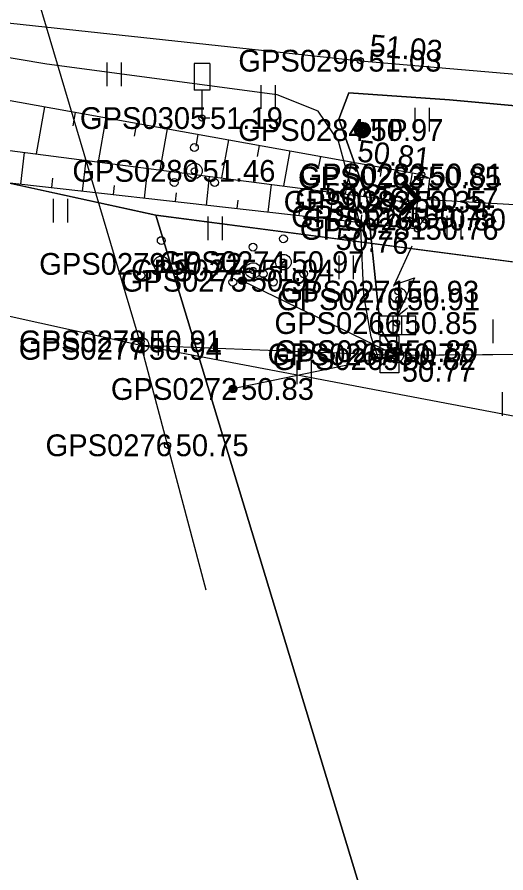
# Model space of a CAD drawing. Extents: x 551623 to 559850, y 6561220 to 6567135.
# Drawn here: x 555762.31 to 555778.01, y 6565341.17 to 6565368.67 of the extents above; entities that cross this region are included whole.
import ezdxf

# ---------------------------------------------------------------- set-up
doc = ezdxf.new("R2010")
doc.units = 0
for name, color, linetype in [('ELRAJATISMP', 7, 'Continuous'), ('HALJASTUS', 7, 'Continuous'), ('KORGUS-EH2000', 7, 'Continuous'), ('KPOHULIIN', 7, 'Continuous'), ('LIIKLUS', 7, 'Continuous'), ('MOOTKORG-EH2000', 7, 'Continuous'), ('MOOTMPUNKT', 7, 'Continuous'), ('MOOTNR', 7, 'Continuous'), ('MOOTPIIR', 7, 'Continuous'), ('MPKAABEL', 7, 'Continuous'), ('MPOHULIIN', 7, 'Continuous'), ('PIIR', 7, 'Continuous'), ('POST', 7, 'Continuous'), ('PUU', 7, 'Continuous'), ('RELJEEF', 7, 'Continuous'), ('TEE', 7, 'Continuous'), ('TRUUP', 7, 'Continuous')]:
    doc.layers.add(name, color=color, linetype=linetype)

msp = doc.modelspace()

# ---------------------------------------------------------------- linework, layer by layer
at = {"layer": 'ELRAJATISMP'}
for p, q in [((555774.997, 6565361.313), (555774.428, 6565360.07)), ((555774.428, 6565360.07), (555775.076, 6565360.295)), ((555775.076, 6565360.295), (555774.521, 6565359.066)), ((555774.521, 6565359.462), (555774.521, 6565359.066)), ((555774.521, 6565359.066), (555774.851, 6565359.33)), ((555775.118, 6565359.066), (555773.924, 6565359.066)), ((555773.924, 6565359.066), (555773.924, 6565358.469)), ((555774.385, 6565359.066), (555774.385, 6565358.469)), ((555774.657, 6565359.066), (555774.657, 6565358.469)), ((555775.118, 6565358.469), (555775.118, 6565359.066)), ((555773.924, 6565358.469), (555775.118, 6565358.469)), ((555774.578, 6565357.97), (555773.981, 6565357.97)), ((555774.578, 6565357.699), (555773.981, 6565357.699))]:
    msp.add_line(p, q, dxfattribs=at)
msp.add_lwpolyline([(555774.578, 6565358.432), (555774.578, 6565357.237), (555773.981, 6565357.237), (555773.981, 6565358.432)], close=True, dxfattribs=at)
at = {"layer": 'HALJASTUS'}
for p, q in [((555765.196, 6565367.21), (555765.196, 6565366.449)), ((555765.651, 6565367.21), (555765.651, 6565366.449)), ((555770.143, 6565366.485), (555770.143, 6565365.724)), ((555770.598, 6565366.485), (555770.598, 6565365.724)), ((555775.091, 6565365.76), (555775.091, 6565364.999)), ((555775.546, 6565365.76), (555775.546, 6565364.999)), ((555763.476, 6565362.837), (555763.476, 6565362.076)), ((555763.931, 6565362.837), (555763.931, 6565362.076)), ((555768.442, 6565362.26), (555768.442, 6565361.499)), ((555768.897, 6565362.26), (555768.897, 6565361.499)), ((555776.114, 6565362.282), (555776.114, 6565361.521)), ((555776.569, 6565362.282), (555776.569, 6565361.521)), ((555772.653, 6565361.01), (555772.653, 6565360.249)), ((555773.108, 6565361.01), (555773.108, 6565360.249)), ((555777.594, 6565358.952), (555777.594, 6565358.19)), ((555766.387, 6565358.563), (555766.387, 6565357.802)), ((555766.842, 6565358.563), (555766.842, 6565357.802)), ((555771.301, 6565357.64), (555771.301, 6565356.879)), ((555771.756, 6565357.64), (555771.756, 6565356.879)), ((555777.895, 6565356.617), (555777.895, 6565355.855))]:
    msp.add_line(p, q, dxfattribs=at)
at = {"layer": 'KORGUS-EH2000'}
for centre in [(555773.34, 6565367.27), (555775.306, 6565363.612), (555774.795, 6565362.737), (555775.175, 6565361.867), (555774.508, 6565357.937)]:
    msp.add_circle(centre, 0.1, dxfattribs=at)
at = {"layer": 'KPOHULIIN'}
for points in [[(555760.551, 6565377.411), (555766.29, 6565358.132), (555768.381, 6565350.27)], [(555766.29, 6565358.132), (555774.476, 6565357.809), (555774.476, 6565357.809), (555822.758, 6565358.143), (555870.36, 6565358.416), (555918.911, 6565358.624), (555918.911, 6565358.624), (555966.511, 6565359.063), (556012.012, 6565359.614), (556063.102, 6565345.172), (556063.102, 6565345.172), (556112.628, 6565331.115), (556160.567, 6565309.951), (556211.02, 6565287.529)]]:
    msp.add_lwpolyline(points, dxfattribs=at)
at = {"layer": 'LIIKLUS'}
for p, q in [((555767.999, 6565367.176), (555767.999, 6565366.326)), ((555768.499, 6565367.176), (555767.999, 6565367.176)), ((555768.499, 6565367.176), (555768.499, 6565366.326)), ((555768.499, 6565366.326), (555767.999, 6565366.326)), ((555768.249, 6565366.326), (555768.249, 6565365.426)), ((555768.499, 6565365.426), (555768.249, 6565365.426))]:
    msp.add_line(p, q, dxfattribs=at)
at = {"layer": 'MOOTMPUNKT'}
for centre in [(555773.34, 6565367.27), (555768.249, 6565365.426), (555773.405, 6565365.042), (555768.009, 6565363.73), (555775.257, 6565363.517), (555775.306, 6565363.612), (555774.795, 6565362.737), (555775.169, 6565362.832), (555775.11, 6565362.268), (555775.414, 6565362.165), (555775.175, 6565361.867), (555766.943, 6565360.741), (555770.869, 6565360.798), (555769.892, 6565360.53), (555769.556, 6565360.2), (555774.552, 6565359.849), (555774.579, 6565359.603), (555774.501, 6565358.84), (555766.293, 6565358.253), (555766.286, 6565358.012), (555774.508, 6565357.937), (555774.28, 6565357.834), (555774.445, 6565357.681), (555769.246, 6565356.722), (555767.146, 6565354.913)]:
    msp.add_circle(centre, 0.1, dxfattribs=at)
at = {"layer": 'MOOTPIIR'}
msp.add_lwpolyline([(555497.95, 6565427.828), (555519.263, 6565422.564), (555542.613, 6565417.073), (555565.599, 6565412.035), (555589.51, 6565406.357), (555610.656, 6565401.422), (555635.154, 6565395.619), (555656.789, 6565389.809), (555677.01, 6565385.399), (555676.796, 6565382.423), (555676.325, 6565380.291), (555675.68, 6565378.588), (555692.816, 6565374.696), (555706.223, 6565371.79), (555756.448, 6565360.308), (555766.29, 6565358.132), (555785.422, 6565354.502), (555797.457, 6565355.318), (555821.88, 6565355.238), (555839.435, 6565355.215), (555871.496, 6565354.829)], dxfattribs=at)
at = {"layer": 'MPKAABEL'}
for points in [[(555774.476, 6565357.809), (555773.987, 6565358.656), (555773.548, 6565362.88), (555772.65, 6565365.396), (555772.969, 6565366.239), (555776.199, 6565366.008), (555781.754, 6565365.504), (555786.281, 6565365.398), (555786.776, 6565365.686), (555787.003, 6565367.798), (555786.966, 6565369.233), (555787.074, 6565373.096), (555787.18, 6565373.694)], [(555787.18, 6565373.694), (555787.074, 6565373.096), (555786.966, 6565369.233), (555787.003, 6565367.798), (555786.776, 6565365.686), (555786.281, 6565365.398), (555781.754, 6565365.504), (555776.199, 6565366.008), (555772.969, 6565366.239)], [(555774.496, 6565357.816), (555774, 6565357.484), (555773.691, 6565358.398), (555773.449, 6565359.738), (555773.359, 6565361.879), (555773.121, 6565362.922), (555772.641, 6565364.68), (555771.98, 6565365.648), (555770.672, 6565366.172), (555763.27, 6565367.16), (555754.809, 6565368.578), (555745.82, 6565370.031)], [(555772.969, 6565366.239), (555772.65, 6565365.396), (555773.548, 6565362.88), (555773.987, 6565358.656), (555774.476, 6565357.809)]]:
    msp.add_lwpolyline(points, dxfattribs=at)
at = {"layer": 'MPOHULIIN'}
msp.add_lwpolyline([(555774.476, 6565357.809), (555822.758, 6565358.143), (555822.758, 6565358.143), (555870.36, 6565358.416)], dxfattribs=at)
at = {"layer": 'PIIR'}
for points in [[(555693.4, 6565387.37), (555722.09, 6565569.1), (555756.75, 6565564.43), (555823.05, 6565554.69), (555792.17, 6565359.86), (555785.15, 6565359.9), (555766.77, 6565362.31), (555692.03, 6565378.6)], [(555766.77, 6565362.31), (555785.15, 6565359.9), (555792.17, 6565359.86), (555889.86, 6565359.34), (555986.85, 6565360.88), (556065.95, 6565349.3), (556122.95, 6565328.71), (556199.38, 6565295.85), (556198.85, 6565282.81), (556195.83, 6565275.41), (556189.32, 6565262.35), (556176.88, 6565235.57), (556133.25, 6565139.15), (556097.67, 6565060.64), (555982.17, 6564796.57), (555965.54, 6564731.83), (555935.2, 6564801.96), (555871.92, 6565015.39), (555870.22, 6565021.13), (555867.36, 6565030.76)]]:
    msp.add_lwpolyline(points, close=True, dxfattribs=at)
msp.add_lwpolyline([(555499.25, 6565219.2), (555540.46, 6565411.94), (555692.03, 6565378.6), (555766.77, 6565362.31), (555867.36, 6565030.76), (555870.22, 6565021.13), (555863.3, 6565012.86), (555851.12, 6564995.46), (555840.86, 6564982.81), (555830.44, 6564972.56), (555821.06, 6564966.89), (555810.6, 6564964.68), (555800.15, 6564967.91), (555790.22, 6564974.7), (555774.12, 6564982.77), (555764.52, 6564984.31), (555761.21, 6564983.07), (555750.61, 6564983.35), (555554.63, 6564988.6), (555394.15, 6564993.09)], dxfattribs=at)
at = {"layer": 'POST'}
for points in [[(555769.556, 6565360.2), (555774.476, 6565357.809), (555769.246, 6565356.722)], [(555774.565, 6565359.726), (555774.476, 6565357.809)]]:
    msp.add_lwpolyline(points, dxfattribs=at)
for centre, radius in [((555773.405, 6565365.042), 0.25), ((555773.405, 6565365.042), 0.225), ((555773.405, 6565365.042), 0.2), ((555773.405, 6565365.042), 0.175), ((555773.405, 6565365.042), 0.15), ((555773.405, 6565365.042), 0.125), ((555773.405, 6565365.042), 0.1), ((555773.405, 6565365.042), 0.075), ((555773.405, 6565365.042), 0.05), ((555773.405, 6565365.042), 0.025), ((555769.556, 6565360.2), 0.125), ((555769.556, 6565360.2), 0.105), ((555769.556, 6565360.2), 0.0851), ((555769.556, 6565360.2), 0.0651), ((555769.556, 6565360.2), 0.0451), ((555769.556, 6565360.2), 0.0251), ((555769.556, 6565360.2), 0.00511), ((555774.565, 6565359.726), 0.25), ((555766.29, 6565358.132), 0.25), ((555774.476, 6565357.809), 0.25), ((555769.246, 6565356.722), 0.125), ((555769.246, 6565356.722), 0.105), ((555769.246, 6565356.722), 0.0851), ((555769.246, 6565356.722), 0.0651), ((555769.246, 6565356.722), 0.0451), ((555769.246, 6565356.722), 0.0251), ((555769.246, 6565356.722), 0.00511)]:
    msp.add_circle(centre, radius, dxfattribs=at)
at = {"layer": 'PUU'}
for centre, radius in [((555768.009, 6565364.48), 0.125), ((555768.009, 6565363.73), 0.25), ((555767.359, 6565363.355), 0.125), ((555768.659, 6565363.355), 0.125), ((555766.943, 6565361.491), 0.125), ((555770.869, 6565361.548), 0.125), ((555769.892, 6565361.28), 0.125), ((555770.869, 6565360.798), 0.25), ((555766.943, 6565360.741), 0.25), ((555769.892, 6565360.53), 0.25), ((555766.293, 6565360.366), 0.125), ((555767.593, 6565360.366), 0.125), ((555770.219, 6565360.423), 0.125), ((555771.519, 6565360.423), 0.125), ((555769.242, 6565360.155), 0.125), ((555770.542, 6565360.155), 0.125)]:
    msp.add_circle(centre, radius, dxfattribs=at)
at = {"layer": 'RELJEEF'}
for p, q in [((555763.198, 6565365.788), (555762.926, 6565364.274)), ((555764.182, 6565365.611), (555764.103, 6565365.172)), ((555765.166, 6565365.434), (555764.912, 6565364.017)), ((555766.151, 6565365.258), (555766.077, 6565364.847)), ((555767.135, 6565365.081), (555766.897, 6565363.76)), ((555768.119, 6565364.904), (555768.05, 6565364.522)), ((555769.103, 6565364.727), (555768.883, 6565363.503)), ((555770.087, 6565364.55), (555770.024, 6565364.197)), ((555771.072, 6565364.373), (555770.869, 6565363.245)), ((555762.431, 6565363.304), (555762.546, 6565364.324)), ((555764.418, 6565363.08), (555764.529, 6565364.067)), ((555772.056, 6565364.196), (555771.998, 6565363.872)), ((555766.405, 6565362.856), (555766.513, 6565363.81)), ((555773.04, 6565364.019), (555772.855, 6565362.988)), ((555774.024, 6565363.842), (555773.971, 6565363.547)), ((555768.393, 6565362.632), (555768.497, 6565363.553)), ((555775.009, 6565363.665), (555774.844, 6565362.749)), ((555763.424, 6565363.192), (555763.458, 6565363.493)), ((555765.412, 6565362.968), (555765.445, 6565363.259)), ((555770.38, 6565362.408), (555770.48, 6565363.296)), ((555767.399, 6565362.744), (555767.431, 6565363.025)), ((555772.368, 6565362.184), (555772.464, 6565363.039)), ((555769.387, 6565362.52), (555769.417, 6565362.791)), ((555774.355, 6565361.959), (555774.448, 6565362.782)), ((555771.374, 6565362.296), (555771.403, 6565362.557)), ((555773.361, 6565362.071), (555773.39, 6565362.323)), ((555775.273, 6565362.012), (555774.91, 6565362.258))]:
    msp.add_line(p, q, dxfattribs=at)
for points in [[(555676.796, 6565382.423), (555691.814, 6565380.023), (555718.534, 6565374.673), (555737.16, 6565370.78), (555757.791, 6565366.76), (555775.306, 6565363.612), (555775.569, 6565363.481)], [(555676.473, 6565381.443), (555691.351, 6565377.94), (555693.062, 6565378.152), (555718.812, 6565372.747), (555736.993, 6565368.981), (555757.533, 6565364.973), (555774.795, 6565362.737), (555775.176, 6565362.832)], [(555676.325, 6565380.291), (555690.716, 6565376.766), (555693.017, 6565377.25), (555718.583, 6565371.374), (555736.814, 6565367.789), (555756.953, 6565363.922), (555775.175, 6565361.867), (555775.422, 6565362.232)]]:
    msp.add_lwpolyline(points, dxfattribs=at)
at = {"layer": 'TEE'}
msp.add_lwpolyline([(555463.469, 6565434.873), (555479.318, 6565431.962), (555490.115, 6565429.76), (555497.95, 6565427.828), (555519.263, 6565422.564), (555542.613, 6565417.073), (555565.599, 6565412.035), (555589.51, 6565406.357), (555610.656, 6565401.422), (555635.154, 6565395.619), (555656.789, 6565389.809), (555677.01, 6565385.399), (555692.063, 6565381.655), (555718.607, 6565376.133), (555737.61, 6565372.216), (555759.321, 6565368.781), (555773.34, 6565367.27), (555785.196, 6565366.246), (555799.302, 6565365.674), (555824.141, 6565365.476), (555838.654, 6565365.624), (555851.072, 6565365.834)], dxfattribs=at)
at = {"layer": 'TRUUP'}
for p, q in [((555774.653, 6565363.313), (555774.76, 6565363.408)), ((555775.075, 6565362.838), (555774.653, 6565363.313)), ((555774.657, 6565363.309), (555774.811, 6565363.35)), ((555774.675, 6565363.288), (555774.829, 6565363.329)), ((555774.686, 6565363.343), (555774.792, 6565363.371)), ((555774.694, 6565363.267), (555774.848, 6565363.308)), ((555775.176, 6565362.832), (555774.706, 6565363.361)), ((555774.713, 6565363.246), (555774.867, 6565363.287)), ((555774.728, 6565363.38), (555774.774, 6565363.392)), ((555774.731, 6565363.226), (555774.885, 6565363.266)), ((555774.75, 6565363.205), (555774.904, 6565363.245)), ((555775.276, 6565362.826), (555774.76, 6565363.408)), ((555774.768, 6565363.184), (555774.922, 6565363.225)), ((555774.787, 6565363.163), (555774.941, 6565363.204)), ((555774.806, 6565363.142), (555774.96, 6565363.183)), ((555774.824, 6565363.121), (555774.978, 6565363.162)), ((555774.843, 6565363.1), (555774.997, 6565363.141)), ((555774.861, 6565363.079), (555775.015, 6565363.12)), ((555774.88, 6565363.058), (555775.034, 6565363.099)), ((555774.899, 6565363.037), (555775.053, 6565363.078)), ((555774.917, 6565363.016), (555775.071, 6565363.057)), ((555774.936, 6565362.995), (555775.09, 6565363.036)), ((555774.954, 6565362.974), (555775.108, 6565363.015)), ((555774.973, 6565362.953), (555775.127, 6565362.994)), ((555774.991, 6565362.932), (555775.146, 6565362.973)), ((555774.6, 6565362.416), (555775.075, 6565362.838)), ((555774.647, 6565362.362), (555775.176, 6565362.832)), ((555774.695, 6565362.309), (555775.276, 6565362.826)), ((555774.848, 6565362.636), (555775.154, 6565362.717)), ((555774.889, 6565362.673), (555775.195, 6565362.754)), ((555774.931, 6565362.709), (555775.237, 6565362.791)), ((555774.972, 6565362.746), (555775.276, 6565362.827)), ((555775.01, 6565362.912), (555775.164, 6565362.952)), ((555775.014, 6565362.783), (555775.257, 6565362.848)), ((555775.029, 6565362.891), (555775.183, 6565362.932)), ((555775.047, 6565362.87), (555775.201, 6565362.911)), ((555775.055, 6565362.82), (555775.239, 6565362.869)), ((555775.066, 6565362.849), (555775.22, 6565362.89)), ((555775.176, 6565362.832), (555785.165, 6565362.241)), ((555774.6, 6565362.416), (555774.695, 6565362.309)), ((555774.601, 6565362.415), (555774.904, 6565362.495)), ((555774.619, 6565362.394), (555774.863, 6565362.459)), ((555774.638, 6565362.373), (555774.821, 6565362.422)), ((555774.64, 6565362.451), (555774.946, 6565362.532)), ((555774.682, 6565362.488), (555774.987, 6565362.569)), ((555774.723, 6565362.525), (555775.029, 6565362.606)), ((555774.765, 6565362.562), (555775.07, 6565362.643)), ((555774.806, 6565362.599), (555775.112, 6565362.68)), ((555774.656, 6565362.352), (555774.78, 6565362.385)), ((555774.675, 6565362.331), (555774.738, 6565362.348))]:
    msp.add_line(p, q, dxfattribs=at)
msp.add_lwpolyline([(555775.257, 6565363.517), (555775.11, 6565362.268), (555775.422, 6565362.232), (555775.569, 6565363.481)], close=True, dxfattribs=at)

# ---------------------------------------------------------------- texts
at = {"layer": 'KORGUS-EH2000'}
for s, rotation, p in [(' 51.03', 355.0638, (555773.355, 6565367.444)), (' 50.81', 353.2931, (555772.96, 6565364.067)), (' 50.35', 358.0621, (555771.92, 6565362.657)), (' 50.76', 356.166, (555772.271, 6565361.223))]:
    msp.add_text(s, height=0.7, rotation=rotation, dxfattribs=at).set_placement(p)
msp.add_text(' 50.77', height=0.7, dxfattribs=at).set_placement((555774.41, 6565356.954))
at = {"layer": 'MOOTKORG-EH2000'}
for s, p in [(' 51.03', (555773.34, 6565366.92)), (' 51.19', (555768.249, 6565365.076)), (' 50.97', (555773.405, 6565364.692)), (' 51.46', (555768.009, 6565363.38)), (' 50.85', (555775.257, 6565363.167)), (' 50.81', (555775.306, 6565363.262)), (' 50.35', (555774.795, 6565362.387)), (' 50.57', (555775.169, 6565362.482)), (' 50.75', (555775.11, 6565361.918)), (' 50.80', (555775.414, 6565361.815)), (' 50.76', (555775.175, 6565361.517)), (' 50.72', (555766.943, 6565360.391)), (' 50.97', (555770.869, 6565360.448)), (' 51.04', (555769.892, 6565360.18)), (' 50.97', (555769.556, 6565359.85)), (' 50.93', (555774.552, 6565359.499)), (' 50.91', (555774.579, 6565359.253)), (' 50.85', (555774.501, 6565358.49)), (' 50.91', (555766.293, 6565357.902)), (' 50.94', (555766.286, 6565357.662)), (' 50.80', (555774.508, 6565357.587)), (' 50.77', (555774.28, 6565357.484)), (' 50.82', (555774.445, 6565357.331)), (' 50.83', (555769.246, 6565356.372)), (' 50.75', (555767.146, 6565354.563))]:
    msp.add_text(s, height=0.7, dxfattribs=at).set_placement(p)
at = {"layer": 'MOOTNR'}
for s, p in [('GPS0296 ', (555769.42, 6565366.92)), ('GPS0305 ', (555764.33, 6565365.076)), ('GPS0284 ', (555769.415, 6565364.692)), ('GPS0280 ', (555764.089, 6565363.38)), ('GPS0263 ', (555771.337, 6565363.167)), ('GPS0282 ', (555771.386, 6565363.262)), ('GPS0283 ', (555770.876, 6565362.387)), ('GPS0262 ', (555771.25, 6565362.482)), ('GPS0264 ', (555771.12, 6565361.918)), ('GPS0265 ', (555771.495, 6565361.815)), ('GPS0281 ', (555771.395, 6565361.517)), ('GPS0279 ', (555763.023, 6565360.391)), ('GPS0274 ', (555766.879, 6565360.448)), ('GPS0275 ', (555765.972, 6565360.18)), ('GPS0273 ', (555765.636, 6565359.85)), ('GPS0271 ', (555770.772, 6565359.499)), ('GPS0270 ', (555770.659, 6565359.253)), ('GPS0266 ', (555770.581, 6565358.49)), ('GPS0278 ', (555762.374, 6565357.902)), ('GPS0277 ', (555762.366, 6565357.662)), ('GPS0268 ', (555770.588, 6565357.587)), ('GPS0267 ', (555770.36, 6565357.484)), ('GPS0269 ', (555770.525, 6565357.331)), ('GPS0272 ', (555765.326, 6565356.372)), ('GPS0276 ', (555763.226, 6565354.563))]:
    msp.add_text(s, height=0.7, dxfattribs=at).set_placement(p)
at = {"layer": 'POST'}
msp.add_text(' TP', height=0.7, dxfattribs=at).set_placement((555773.405, 6565364.692))

doc.saveas('drawing.dxf')
